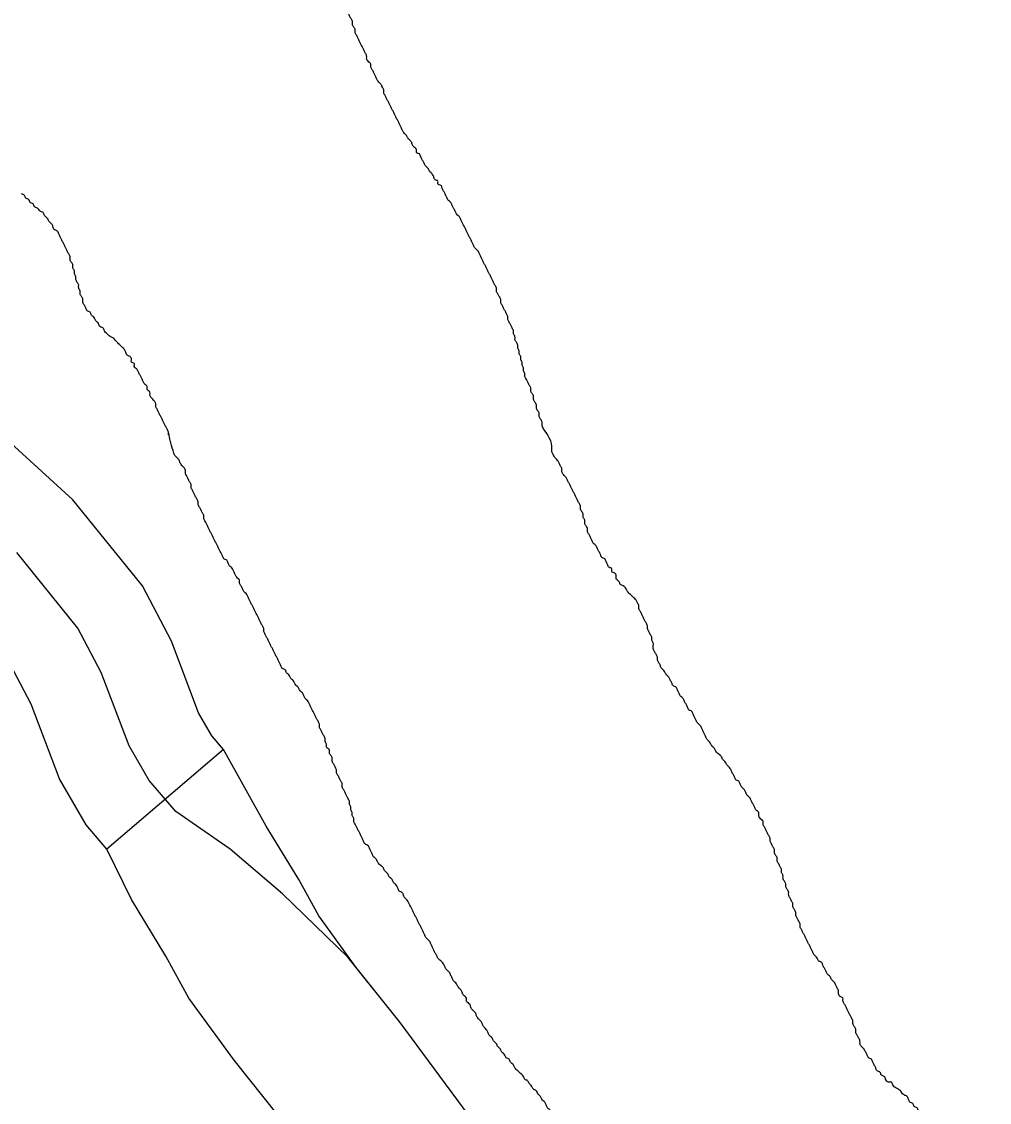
# Model space of a CAD drawing. Extents: x 813775 to 1157140, y 1757555 to 1979907.
# Drawn here: x 1015180 to 1017073, y 1835853 to 1837968 of the extents above; entities that cross this region are included whole.
import ezdxf

# ---------------------------------------------------------------- set-up
doc = ezdxf.new("R2010")
doc.units = 0
for name, color, linetype in [('Level 32', 7, 'Continuous'), ('Level 45', 7, 'Continuous'), ('Level 9', 7, 'Continuous')]:
    doc.layers.add(name, color=color, linetype=linetype)

msp = doc.modelspace()

# ---------------------------------------------------------------- linework, layer by layer
at = {"layer": 'Level 32'}
msp.add_line((1015574.7, 1836543.3), (1015346.8, 1836348.2), dxfattribs=at)
for points in [[(1015574.7, 1836543.3), (1015551.9, 1836569.9), (1015525.9, 1836614.8), (1015472.7, 1836755.3), (1015416, 1836863.4), (1015280, 1837031.7), (1015135.1, 1837163.7), (1014945.4, 1837299.3), (1014874.2, 1837350.3)], [(1015346.8, 1836348.2), (1015306.2, 1836395.6), (1015254, 1836485.6), (1015198.6, 1836632.1), (1015164.1, 1836697.9), (1015061.1, 1836825.4), (1014946.2, 1836930), (1014770.9, 1837055.3), (1014699.7, 1837106.2)], [(1016167.7, 1835671.4), (1016110.6, 1835751.4), (1015920, 1836008.7), (1015834.3, 1836116.5), (1015761.1, 1836217.4), (1015721.9, 1836288.8), (1015658.3, 1836393.4), (1015574.7, 1836543.3)], [(1015923.5, 1835497.1), (1015867.9, 1835575), (1015682.1, 1835825.9), (1015595.4, 1835934.9), (1015507.1, 1836056.6), (1015462.1, 1836138.6), (1015394.6, 1836249.7), (1015346.8, 1836348.2)]]:
    msp.add_lwpolyline(points, dxfattribs=at)
at = {"layer": 'Level 45'}
msp.add_lwpolyline([(1016738.4, 1834772.9), (1016651.5, 1834946.8), (1016523.3, 1835175.2), (1016349.5, 1835416.5), (1016110.6, 1835751.4), (1015920, 1836008.7), (1015817.9, 1836137), (1015689.8, 1836260.9), (1015587.7, 1836347.9), (1015481.2, 1836421.9), (1015429.1, 1836482.8), (1015390, 1836550.2), (1015335.7, 1836693.7), (1015290, 1836780.7), (1015170.5, 1836928.6)], dxfattribs=at)
at = {"layer": 'Level 9'}
for points in [[(1015983, 1837669.5), (1015977.4, 1837675.1), (1015974.6, 1837680.6), (1015969.1, 1837686.2), (1015966.3, 1837691.8), (1015963.5, 1837697.4), (1015960.7, 1837703), (1015957.9, 1837708.6), (1015952.3, 1837711.3), (1015952.3, 1837716.9), (1015946.7, 1837722.5), (1015943.9, 1837728.1), (1015941.2, 1837733.7), (1015935.6, 1837739.3), (1015932.8, 1837744.8), (1015927.2, 1837750.4), (1015924.4, 1837756), (1015921.6, 1837761.6), (1015918.8, 1837767.2), (1015916.1, 1837772.7), (1015913.3, 1837778.3), (1015910.5, 1837783.9), (1015907.7, 1837789.5), (1015904.9, 1837795.1), (1015902.1, 1837800.7), (1015899.3, 1837806.2), (1015896.5, 1837811.8), (1015893.7, 1837817.4), (1015890.9, 1837823), (1015888.2, 1837828.6), (1015888.2, 1837834.1), (1015885.4, 1837839.7), (1015882.6, 1837845.3), (1015877, 1837850.9), (1015874.2, 1837856.5), (1015871.4, 1837862.1), (1015868.6, 1837867.6), (1015865.8, 1837873.2), (1015863.1, 1837878.8), (1015863.1, 1837884.4), (1015857.5, 1837890), (1015854.7, 1837895.5), (1015854.7, 1837901.1), (1015851.9, 1837906.7), (1015849.1, 1837912.3), (1015846.3, 1837917.9), (1015843.5, 1837923.5), (1015840.7, 1837929), (1015837.9, 1837934.6), (1015835.2, 1837940.2), (1015832.4, 1837945.8), (1015832.4, 1837951.4), (1015829.6, 1837957), (1015826.8, 1837962.5), (1015826.8, 1837968.1), (1015824, 1837973.7), (1015821.2, 1837979.3), (1015818.4, 1837984.9), (1015815.6, 1837990.4), (1015815.6, 1837996), (1015812.8, 1838001.6), (1015810, 1838007.2), (1015807.3, 1838012.8), (1015807.3, 1838018.4), (1015804.5, 1838023.9), (1015801.7, 1838029.5), (1015798.9, 1838035.1), (1015796.1, 1838040.7), (1015796.1, 1838046.3), (1015793.3, 1838051.8), (1015790.5, 1838057.4), (1015787.7, 1838063), (1015784.9, 1838068.6), (1015782.2, 1838074.2), (1015779.4, 1838079.8), (1015776.6, 1838085.3), (1015773.8, 1838090.9), (1015771, 1838096.5), (1015768.2, 1838102.1), (1015765.4, 1838107.7), (1015762.6, 1838113.2), (1015759.8, 1838118.8), (1015754.3, 1838124.4), (1015751.5, 1838130), (1015748.7, 1838135.6), (1015743.1, 1838141.2), (1015740.3, 1838146.7), (1015734.7, 1838149.5), (1015731.9, 1838155.1), (1015729.1, 1838160.7), (1015723.6, 1838166.3)], [(1016200.9, 1837171), (1016197.8, 1837178.3), (1016197.8, 1837183.8), (1016195, 1837189.4), (1016192.2, 1837195), (1016192.2, 1837200.6), (1016189.4, 1837206.2), (1016186.6, 1837211.8), (1016186.6, 1837217.3), (1016183.9, 1837222.9), (1016181.1, 1837228.5), (1016181.1, 1837234.1), (1016178.3, 1837239.7), (1016175.5, 1837245.2), (1016175.5, 1837250.8), (1016172.7, 1837256.4), (1016169.9, 1837262), (1016167.1, 1837267.6), (1016164.3, 1837273.2), (1016164.3, 1837278.7), (1016161.5, 1837284.3), (1016161.5, 1837289.9), (1016158.7, 1837295.5), (1016158.7, 1837301.1), (1016156, 1837306.7), (1016156, 1837312.2), (1016153.2, 1837317.8), (1016153.2, 1837323.4), (1016150.4, 1837329), (1016150.4, 1837334.6), (1016147.6, 1837340.1), (1016144.8, 1837345.7), (1016144.8, 1837351.3), (1016142, 1837356.9), (1016142, 1837362.5), (1016139.2, 1837368.1), (1016136.4, 1837373.6), (1016133.6, 1837379.2), (1016130.9, 1837384.8), (1016130.9, 1837390.4), (1016128.1, 1837396), (1016125.3, 1837401.5), (1016122.5, 1837407.1), (1016119.7, 1837412.7), (1016116.9, 1837418.3), (1016116.9, 1837423.9), (1016114.1, 1837429.5), (1016111.3, 1837435), (1016108.5, 1837440.6), (1016108.5, 1837446.2), (1016105.7, 1837451.8), (1016103, 1837457.4), (1016100.2, 1837462.9), (1016097.4, 1837468.5), (1016094.6, 1837474.1), (1016091.8, 1837479.7), (1016089, 1837485.3), (1016086.2, 1837490.9), (1016083.4, 1837496.4), (1016080.6, 1837502), (1016077.9, 1837507.6), (1016075.1, 1837513.2), (1016072.3, 1837518.8), (1016066.7, 1837524.3), (1016063.9, 1837529.9), (1016061.1, 1837535.5), (1016058.3, 1837541.1), (1016055.5, 1837546.7), (1016052.7, 1837552.3), (1016050, 1837557.8), (1016047.2, 1837563.4), (1016044.4, 1837569), (1016041.6, 1837574.6), (1016038.8, 1837580.2), (1016036, 1837585.7), (1016030.4, 1837591.3), (1016027.6, 1837596.9), (1016024.8, 1837602.5), (1016022.1, 1837608.1), (1016019.3, 1837613.7), (1016013.7, 1837619.2), (1016010.9, 1837624.8), (1016008.1, 1837630.4), (1016005.3, 1837636), (1016002.5, 1837641.6), (1015999.7, 1837647.2), (1015994.2, 1837649.9), (1015994.2, 1837655.5), (1015988.6, 1837658.3), (1015985.8, 1837663.9), (1015983, 1837669.5)], [(1015467.2, 1837158.7), (1015467.2, 1837164.3), (1015464.4, 1837169.9), (1015461.6, 1837175.5), (1015458.8, 1837181.1), (1015456, 1837186.6), (1015453.3, 1837192.2), (1015450.5, 1837197.8), (1015447.7, 1837203.4), (1015444.9, 1837209), (1015442.1, 1837214.5), (1015442.1, 1837220.1), (1015439.3, 1837225.7), (1015433.7, 1837231.3), (1015430.9, 1837236.9), (1015430.9, 1837242.5), (1015425.4, 1837248), (1015425.4, 1837253.6), (1015419.8, 1837259.2), (1015417, 1837264.8), (1015414.2, 1837270.4), (1015411.4, 1837275.9), (1015408.6, 1837281.5), (1015405.8, 1837287.1), (1015400.3, 1837292.7), (1015400.3, 1837298.3), (1015394.7, 1837301.1), (1015394.7, 1837306.7), (1015391.9, 1837312.2), (1015386.3, 1837315), (1015383.5, 1837320.6), (1015380.7, 1837326.2), (1015375.1, 1837331.8), (1015369.6, 1837337.4), (1015364, 1837342.9), (1015358.4, 1837348.5), (1015352.8, 1837351.3), (1015347.2, 1837356.9), (1015341.7, 1837362.5), (1015338.9, 1837368.1), (1015333.3, 1837370.8), (1015330.5, 1837376.4), (1015324.9, 1837382), (1015322.1, 1837387.6), (1015316.6, 1837393.2), (1015313.8, 1837398.8), (1015308.2, 1837401.5), (1015305.4, 1837407.1), (1015302.6, 1837412.7), (1015299.8, 1837418.3), (1015299.8, 1837423.9), (1015297, 1837429.5), (1015294.2, 1837435), (1015294.2, 1837440.6), (1015291.5, 1837446.2), (1015291.5, 1837451.8), (1015288.7, 1837457.4), (1015285.9, 1837462.9), (1015285.9, 1837468.5), (1015283.1, 1837474.1), (1015283.1, 1837479.7), (1015280.3, 1837485.3), (1015280.3, 1837490.9), (1015277.5, 1837496.4), (1015274.7, 1837502), (1015274.7, 1837507.6), (1015271.9, 1837513.2), (1015269.1, 1837518.8), (1015266.3, 1837524.3), (1015263.6, 1837529.9), (1015260.8, 1837535.5), (1015258, 1837541.1), (1015255.2, 1837546.7), (1015252.4, 1837552.3), (1015249.6, 1837557.8), (1015244, 1837560.6), (1015241.2, 1837566.2), (1015238.5, 1837571.8), (1015232.9, 1837577.4), (1015230.1, 1837583), (1015224.5, 1837588.5), (1015221.7, 1837594.1), (1015216.1, 1837596.9), (1015210.6, 1837602.5), (1015205, 1837605.3), (1015202.2, 1837610.9), (1015196.6, 1837613.7), (1015193.8, 1837619.2), (1015188.2, 1837622), (1015185.4, 1837627.6), (1015179.9, 1837630.4)], [(1015497.3, 1837095.1), (1015491.8, 1837100.7), (1015489, 1837106.2), (1015486.2, 1837111.8), (1015480.6, 1837117.4), (1015477.8, 1837123), (1015467.2, 1837164.3)], [(1016306.3, 1836936), (1016303.5, 1836941.6), (1016298, 1836947.2), (1016295.2, 1836952.7), (1016292.4, 1836958.3), (1016289.6, 1836963.9), (1016286.8, 1836969.5), (1016286.8, 1836975.1), (1016284, 1836980.6), (1016281.2, 1836986.2), (1016281.2, 1836991.8), (1016278.4, 1836997.4), (1016278.4, 1837003), (1016275.6, 1837008.6), (1016272.8, 1837014.1), (1016272.8, 1837019.7), (1016270.1, 1837025.3), (1016267.3, 1837030.9), (1016264.5, 1837036.5), (1016261.7, 1837042), (1016258.9, 1837047.6), (1016256.1, 1837053.2), (1016253.3, 1837058.8), (1016250.5, 1837064.4), (1016247.7, 1837070), (1016244.9, 1837075.5), (1016239.4, 1837081.1), (1016236.6, 1837086.7), (1016236.6, 1837092.3), (1016233.8, 1837097.9), (1016231, 1837103.4), (1016228.2, 1837109), (1016222.6, 1837114.6), (1016219.8, 1837120.2), (1016217.1, 1837125.8), (1016217.1, 1837131.4), (1016200.9, 1837171)], [(1015759.6, 1836598.3), (1015756.8, 1836603.9), (1015754, 1836609.4), (1015751.2, 1836615), (1015748.4, 1836620.6), (1015745.6, 1836626.2), (1015742.8, 1836631.8), (1015740, 1836637.4), (1015734.4, 1836642.9), (1015731.7, 1836648.5), (1015728.9, 1836654.1), (1015723.3, 1836659.7), (1015720.5, 1836665.3), (1015714.9, 1836670.8), (1015712.1, 1836676.4), (1015706.6, 1836682), (1015703.8, 1836687.6), (1015698.2, 1836693.2), (1015695.4, 1836698.8), (1015689.8, 1836701.5), (1015687, 1836707.1), (1015684.2, 1836712.7), (1015681.4, 1836718.3), (1015678.7, 1836723.9), (1015675.9, 1836729.5), (1015673.1, 1836735), (1015670.3, 1836740.6), (1015667.5, 1836746.2), (1015664.7, 1836751.8), (1015661.9, 1836757.4), (1015659.1, 1836762.9), (1015656.3, 1836768.5), (1015653.6, 1836774.1), (1015653.6, 1836779.7), (1015650.8, 1836785.3), (1015648, 1836790.9), (1015645.2, 1836796.4), (1015642.4, 1836802), (1015639.6, 1836807.6), (1015636.8, 1836813.2), (1015634, 1836818.8), (1015631.2, 1836824.3), (1015628.4, 1836829.9), (1015625.7, 1836835.5), (1015622.9, 1836841.1), (1015620.1, 1836846.7), (1015614.5, 1836852.3), (1015611.7, 1836857.8), (1015608.9, 1836863.4), (1015606.1, 1836869), (1015606.1, 1836874.6), (1015600.5, 1836880.2), (1015597.8, 1836885.8), (1015595, 1836891.3), (1015592.2, 1836896.9), (1015586.6, 1836902.5), (1015583.8, 1836908.1), (1015581, 1836913.7), (1015575.4, 1836916.5), (1015572.7, 1836922), (1015569.9, 1836927.6), (1015567.1, 1836933.2), (1015564.3, 1836938.8), (1015561.5, 1836944.4), (1015558.7, 1836949.9), (1015555.9, 1836955.5), (1015553.1, 1836961.1), (1015550.3, 1836966.7), (1015547.5, 1836972.3), (1015544.8, 1836977.9), (1015542, 1836983.4), (1015539.2, 1836989), (1015536.4, 1836994.6), (1015536.4, 1837000.2), (1015533.6, 1837005.8), (1015530.8, 1837011.3), (1015528, 1837016.9), (1015525.2, 1837022.5), (1015525.2, 1837028.1), (1015522.4, 1837033.7), (1015519.6, 1837039.3), (1015516.9, 1837044.8), (1015514.1, 1837050.4), (1015511.3, 1837056), (1015511.3, 1837061.6), (1015508.5, 1837067.2), (1015505.7, 1837072.7), (1015502.9, 1837078.3), (1015500.1, 1837083.9), (1015500.1, 1837089.5), (1015497.3, 1837095.1)], [(1016599.2, 1836453.1), (1016596.4, 1836458.7), (1016593.7, 1836464.3), (1016588.1, 1836469.9), (1016585.3, 1836475.5), (1016582.5, 1836481.1), (1016576.9, 1836483.8), (1016574.1, 1836489.4), (1016571.3, 1836495), (1016568.5, 1836500.6), (1016565.8, 1836506.2), (1016560.2, 1836511.8), (1016557.4, 1836517.3), (1016551.8, 1836522.9), (1016549, 1836528.5), (1016543.4, 1836534.1), (1016537.9, 1836539.7), (1016535.1, 1836545.3), (1016529.5, 1836550.8), (1016526.7, 1836556.4), (1016521.1, 1836562), (1016518.3, 1836567.6), (1016515.5, 1836573.2), (1016512.8, 1836578.7), (1016510, 1836584.3), (1016507.2, 1836589.9), (1016501.6, 1836595.5), (1016498.8, 1836601.1), (1016496, 1836606.7), (1016493.2, 1836612.2), (1016490.4, 1836617.8), (1016484.9, 1836620.6), (1016482.1, 1836626.2), (1016479.3, 1836631.8), (1016476.5, 1836637.4), (1016473.7, 1836642.9), (1016468.1, 1836648.5), (1016465.3, 1836654.1), (1016462.5, 1836659.7), (1016459.8, 1836665.3), (1016454.2, 1836668.1), (1016451.4, 1836673.6), (1016448.6, 1836679.2), (1016445.8, 1836684.8), (1016440.2, 1836690.4), (1016437.4, 1836696), (1016431.9, 1836701.5), (1016429.1, 1836707.1), (1016426.3, 1836712.7), (1016423.5, 1836718.3), (1016423.5, 1836723.9), (1016420.7, 1836729.5), (1016417.9, 1836735), (1016415.1, 1836740.6), (1016415.1, 1836746.2), (1016415.1, 1836751.8), (1016412.3, 1836757.4), (1016412.3, 1836762.9), (1016409.5, 1836768.5), (1016406.7, 1836774.1), (1016404, 1836779.7), (1016404, 1836785.3), (1016401.2, 1836790.9), (1016398.4, 1836796.4), (1016395.6, 1836802), (1016392.8, 1836807.6), (1016390, 1836813.2), (1016387.2, 1836818.8), (1016387.2, 1836824.3), (1016384.4, 1836829.9), (1016381.6, 1836835.5), (1016376.1, 1836841.1), (1016370.5, 1836846.7), (1016364.9, 1836852.3), (1016362.1, 1836857.8), (1016356.5, 1836863.4), (1016351, 1836866.2), (1016348.2, 1836871.8), (1016342.6, 1836877.4), (1016342.6, 1836883), (1016339.8, 1836888.5), (1016334.2, 1836891.3), (1016334.2, 1836896.9), (1016328.6, 1836899.7), (1016325.8, 1836905.3), (1016323.1, 1836910.9), (1016320.3, 1836916.5), (1016314.7, 1836919.2), (1016311.9, 1836924.8), (1016309.1, 1836930.4), (1016306.3, 1836936)], [(1016019, 1836101.5), (1016016.2, 1836107.1), (1016010.6, 1836112.6), (1016007.8, 1836118.2), (1016005, 1836123.8), (1015999.5, 1836129.4), (1015993.9, 1836135), (1015991.1, 1836140.6), (1015988.3, 1836146.1), (1015985.5, 1836151.7), (1015982.7, 1836157.3), (1015979.9, 1836162.9), (1015977.1, 1836168.5), (1015971.6, 1836174), (1015968.8, 1836179.6), (1015966, 1836185.2), (1015963.2, 1836190.8), (1015960.4, 1836196.4), (1015957.6, 1836202), (1015954.8, 1836207.5), (1015952, 1836213.1), (1015949.2, 1836218.7), (1015946.5, 1836224.3), (1015943.7, 1836229.9), (1015940.9, 1836235.5), (1015938.1, 1836241), (1015935.3, 1836246.6), (1015929.7, 1836252.2), (1015926.9, 1836257.8), (1015924.1, 1836263.4), (1015918.6, 1836266.2), (1015915.8, 1836271.7), (1015913, 1836277.3), (1015907.4, 1836282.9), (1015904.6, 1836288.5), (1015899, 1836294.1), (1015896.2, 1836299.6), (1015890.7, 1836305.2), (1015887.9, 1836310.8), (1015882.3, 1836316.4), (1015876.7, 1836322), (1015873.9, 1836327.6), (1015868.4, 1836333.1), (1015865.6, 1836338.7), (1015862.8, 1836344.3), (1015860, 1836349.9), (1015857.2, 1836355.5), (1015851.6, 1836358.3), (1015848.8, 1836363.8), (1015846, 1836369.4), (1015843.2, 1836375), (1015840.5, 1836380.6), (1015837.7, 1836386.2), (1015834.9, 1836391.7), (1015832.1, 1836397.3), (1015829.3, 1836402.9), (1015829.3, 1836408.5), (1015826.5, 1836414.1), (1015826.5, 1836419.7), (1015823.7, 1836425.2), (1015823.7, 1836430.8), (1015820.9, 1836436.4), (1015820.9, 1836442), (1015818.1, 1836447.6), (1015815.3, 1836453.1), (1015812.6, 1836458.7), (1015809.8, 1836464.3), (1015807, 1836469.9), (1015807, 1836475.5), (1015804.2, 1836481.1), (1015801.4, 1836486.6), (1015798.6, 1836492.2), (1015795.8, 1836497.8), (1015795.8, 1836503.4), (1015793, 1836509), (1015790.2, 1836514.5), (1015787.5, 1836520.1), (1015787.5, 1836525.7), (1015784.7, 1836531.3), (1015781.9, 1836536.9), (1015781.9, 1836542.5), (1015776.3, 1836548), (1015776.3, 1836553.6), (1015773.5, 1836559.2), (1015773.5, 1836564.8), (1015770.7, 1836570.4), (1015767.9, 1836576), (1015765.1, 1836581.5), (1015762.3, 1836587.1), (1015762.3, 1836592.7), (1015759.6, 1836598.3)], [(1016828, 1835956.4), (1016822.4, 1835961.9), (1016819.6, 1835967.5), (1016819.6, 1835973.1), (1016816.8, 1835978.7), (1016814, 1835984.3), (1016811.2, 1835989.8), (1016811.2, 1835995.4), (1016808.5, 1836001), (1016805.7, 1836006.6), (1016805.7, 1836012.2), (1016802.9, 1836017.8), (1016800.1, 1836023.3), (1016797.3, 1836028.9), (1016794.5, 1836034.5), (1016791.7, 1836040.1), (1016788.9, 1836045.7), (1016786.1, 1836051.2), (1016786.1, 1836056.8), (1016780.6, 1836059.6), (1016777.8, 1836065.2), (1016777.8, 1836070.8), (1016775, 1836076.4), (1016772.2, 1836081.9), (1016769.4, 1836087.5), (1016763.8, 1836093.1), (1016761, 1836098.7), (1016755.4, 1836104.3), (1016752.7, 1836109.9), (1016749.9, 1836115.4), (1016747.1, 1836121), (1016744.3, 1836126.6), (1016738.7, 1836129.4), (1016735.9, 1836135), (1016730.3, 1836140.6), (1016727.6, 1836146.1), (1016724.8, 1836151.7), (1016722, 1836157.3), (1016719.2, 1836162.9), (1016716.4, 1836168.5), (1016713.6, 1836174), (1016710.8, 1836179.6), (1016708, 1836185.2), (1016705.2, 1836190.8), (1016702.4, 1836196.4), (1016702.4, 1836202), (1016699.7, 1836207.5), (1016696.9, 1836213.1), (1016694.1, 1836218.7), (1016694.1, 1836224.3), (1016691.3, 1836229.9), (1016688.5, 1836235.5), (1016688.5, 1836241), (1016685.7, 1836246.6), (1016682.9, 1836252.2), (1016680.1, 1836257.8), (1016680.1, 1836263.4), (1016677.3, 1836268.9), (1016674.6, 1836274.5), (1016674.6, 1836280.1), (1016671.8, 1836285.7), (1016669, 1836291.3), (1016669, 1836296.9), (1016666.2, 1836302.4), (1016666.2, 1836308), (1016663.4, 1836313.6), (1016660.6, 1836319.2), (1016657.8, 1836324.8), (1016657.8, 1836330.3), (1016655, 1836335.9), (1016652.2, 1836341.5), (1016652.2, 1836347.1), (1016649.4, 1836352.7), (1016646.7, 1836358.3), (1016643.9, 1836363.8), (1016643.9, 1836369.4), (1016641.1, 1836375), (1016638.3, 1836380.6), (1016635.5, 1836386.2), (1016632.7, 1836391.7), (1016629.9, 1836397.3), (1016629.9, 1836402.9), (1016624.3, 1836408.5), (1016621.5, 1836414.1), (1016621.5, 1836419.7), (1016616, 1836425.2), (1016613.2, 1836430.8), (1016610.4, 1836436.4), (1016607.6, 1836442), (1016604.8, 1836447.6), (1016599.2, 1836453.1)], [(1016345.4, 1835610.3), (1016342.6, 1835615.9), (1016337, 1835621.4), (1016334.2, 1835627), (1016331.4, 1835632.6), (1016328.6, 1835638.2), (1016325.8, 1835643.8), (1016323.1, 1835649.3), (1016320.3, 1835654.9), (1016317.5, 1835660.5), (1016314.7, 1835666.1), (1016311.9, 1835671.7), (1016309.1, 1835677.3), (1016306.3, 1835682.8), (1016303.5, 1835688.4), (1016300.7, 1835694), (1016295.2, 1835699.6), (1016292.4, 1835705.2), (1016289.6, 1835710.7), (1016284, 1835716.3), (1016281.2, 1835721.9), (1016278.4, 1835727.5), (1016272.8, 1835733.1), (1016270.1, 1835738.7), (1016267.3, 1835744.2), (1016264.5, 1835749.8), (1016261.7, 1835755.4), (1016256.1, 1835758.2), (1016256.1, 1835763.8), (1016250.5, 1835769.4), (1016247.7, 1835774.9), (1016244.9, 1835780.5), (1016242.2, 1835786.1), (1016239.4, 1835791.7), (1016236.6, 1835797.3), (1016231, 1835802.8), (1016228.2, 1835808.4), (1016228.2, 1835814), (1016225.4, 1835819.6), (1016219.8, 1835825.2), (1016217.1, 1835830.8), (1016214.3, 1835836.3), (1016208.7, 1835841.9), (1016205.9, 1835847.5), (1016203.1, 1835853.1), (1016197.5, 1835858.7), (1016194.7, 1835864.2), (1016189.2, 1835869.8), (1016186.4, 1835875.4), (1016180.8, 1835878.2), (1016178, 1835883.8), (1016172.4, 1835889.4), (1016169.6, 1835894.9), (1016164.1, 1835897.7), (1016161.3, 1835903.3), (1016155.7, 1835908.9), (1016150.1, 1835914.5), (1016144.5, 1835920.1), (1016141.7, 1835925.7), (1016136.2, 1835931.2), (1016133.4, 1835936.8), (1016127.8, 1835939.6), (1016125, 1835945.2), (1016119.4, 1835950.8), (1016116.6, 1835956.4), (1016111, 1835961.9), (1016108.3, 1835967.5), (1016102.7, 1835973.1), (1016099.9, 1835978.7), (1016094.3, 1835984.3), (1016091.5, 1835989.8), (1016088.7, 1835995.4), (1016083.2, 1836001), (1016080.4, 1836006.6), (1016077.6, 1836012.2), (1016072, 1836017.8), (1016069.2, 1836023.3), (1016066.4, 1836028.9), (1016060.8, 1836034.5), (1016058, 1836040.1), (1016055.3, 1836045.7), (1016049.7, 1836051.2), (1016049.7, 1836056.8), (1016044.1, 1836062.4), (1016041.3, 1836068), (1016038.5, 1836073.6), (1016032.9, 1836079.2), (1016030.1, 1836084.7), (1016024.6, 1836090.3), (1016021.8, 1836095.9), (1016019, 1836101.5)], [(1017072.6, 1835439), (1017040, 1835487.5), (1017037.2, 1835493), (1017034.4, 1835498.6), (1017031.6, 1835504.2), (1017026, 1835509.8), (1017023.3, 1835515.4), (1017023.3, 1835521), (1017020.5, 1835526.5), (1017020.5, 1835532.1), (1017017.7, 1835537.7), (1017014.9, 1835543.3), (1017012.1, 1835548.9), (1017012.1, 1835554.4), (1017009.3, 1835560), (1017009.3, 1835565.6), (1017006.5, 1835571.2), (1017006.5, 1835576.8), (1017003.7, 1835582.4), (1017000.9, 1835587.9), (1016998.1, 1835593.5), (1016998.1, 1835599.1), (1016998.1, 1835604.7), (1016998.1, 1835610.3), (1016998.1, 1835615.9), (1016998.1, 1835621.4), (1016995.4, 1835627), (1016995.4, 1835632.6), (1016995.4, 1835638.2), (1016995.4, 1835643.8), (1016995.4, 1835649.3), (1016995.4, 1835654.9), (1016995.4, 1835660.5), (1016995.4, 1835666.1), (1016992.6, 1835671.7), (1016992.6, 1835677.3), (1016992.6, 1835682.8), (1016992.6, 1835688.4), (1016989.8, 1835694), (1016989.8, 1835699.6), (1016987, 1835705.2), (1016987, 1835710.7), (1016984.2, 1835716.3), (1016984.2, 1835721.9), (1016981.4, 1835727.5), (1016978.6, 1835733.1), (1016975.8, 1835738.7), (1016975.8, 1835744.2), (1016973, 1835749.8), (1016970.3, 1835755.4), (1016967.5, 1835761), (1016967.5, 1835766.6), (1016967.5, 1835772.1), (1016967.5, 1835777.7), (1016964.7, 1835783.3), (1016964.7, 1835788.9), (1016961.9, 1835794.5), (1016959.1, 1835800.1), (1016959.1, 1835805.6), (1016953.5, 1835811.2), (1016950.7, 1835816.8), (1016945.1, 1835822.4), (1016942.4, 1835828), (1016939.6, 1835833.5), (1016934, 1835836.3), (1016931.2, 1835841.9), (1016925.6, 1835844.7), (1016922.8, 1835850.3), (1016917.2, 1835853.1), (1016914.5, 1835858.7), (1016911.7, 1835864.2), (1016906.1, 1835867), (1016900.5, 1835872.6), (1016894.9, 1835878.2), (1016889.4, 1835881), (1016883.8, 1835886.6), (1016881, 1835892.2), (1016875.4, 1835892.2), (1016869.8, 1835897.7), (1016867, 1835903.3), (1016861.5, 1835906.1), (1016858.7, 1835911.7), (1016853.1, 1835914.5), (1016850.3, 1835920.1), (1016847.5, 1835925.7), (1016844.7, 1835931.2), (1016841.9, 1835936.8), (1016836.3, 1835939.6), (1016833.6, 1835945.2), (1016830.8, 1835950.8), (1016828, 1835956.4)]]:
    msp.add_spline(points, degree=3, dxfattribs=at)

doc.saveas('drawing.dxf')
